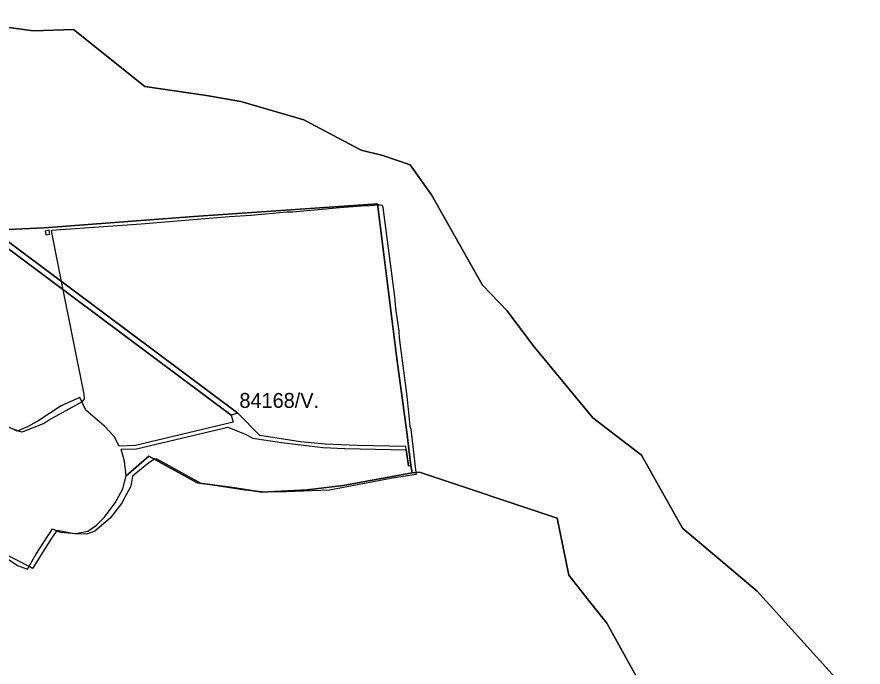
# Model space of a CAD drawing. Extents: x -477304 to -465429, y -1159113 to -1149210.
# Drawn here: x -469292 to -468438, y -1155531 to -1154875 of the extents above; entities that cross this region are included whole.
import ezdxf

# ---------------------------------------------------------------- set-up
doc = ezdxf.new("R2010")
doc.units = 0
doc.layers.add('BPEJ_s', color=7, linetype='Continuous')
doc.layers.add('PUPFL_s', color=7, linetype='Continuous')

msp = doc.modelspace()

# ---------------------------------------------------------------- linework, layer by layer
at = {"layer": 'BPEJ_s'}
msp.add_line((-469255.89, -1155095.39), (-469256.66, -1155089.78), dxfattribs=at)
for points in [[(-469259.91, -1155281.37), (-469228.62, -1155264.46), (-469226.08, -1155262.94), (-469225.45, -1155262.56), (-469223.55, -1155260.02), (-469223.76, -1155255.16), (-469236.14, -1155193.47), (-469244.9, -1155149.95), (-469246.56, -1155141.71), (-469255.89, -1155095.39), (-469256.66, -1155089.78), (-469166.49, -1155083.55), (-469077.73, -1155075.94), (-469055.32, -1155074.67), (-469019.4, -1155071.29), (-469013.48, -1155071.29), (-468966.14, -1155066.85), (-468944.16, -1155065.16), (-468935.7, -1155065.1), (-468927.79, -1155064.37), (-468924.92, -1155064.11), (-468923.45, -1155064.74), (-468922.6, -1155067.07), (-468910.98, -1155156.67), (-468909.92, -1155168.93), (-468906.54, -1155191.76), (-468906.33, -1155198.31), (-468898.51, -1155257.27), (-468895.34, -1155287.5), (-468894.49, -1155290.67)], [(-469256.66, -1155089.78), (-469166.49, -1155083.55), (-469077.73, -1155075.94), (-469055.32, -1155074.67), (-469019.4, -1155071.29), (-469013.48, -1155071.29), (-468966.14, -1155066.85), (-468944.16, -1155065.16), (-468935.7, -1155065.1), (-468927.79, -1155064.37), (-468924.92, -1155064.11), (-468923.45, -1155064.74), (-468922.6, -1155067.07), (-468910.98, -1155156.67), (-468909.92, -1155168.93), (-468906.54, -1155191.76), (-468906.33, -1155198.31), (-468898.51, -1155257.27), (-468895.34, -1155287.5), (-468894.49, -1155290.67), (-468889.3, -1155334.26), (-468889.07, -1155336.19), (-468912.88, -1155339.91), (-468976.28, -1155352.17), (-469020.24, -1155353.87), (-469038.84, -1155354.28), (-469041.77, -1155354.01), (-469050.42, -1155353.21), (-469061.66, -1155352.17)], [(-469299.3, -1155288.92), (-469290.37, -1155292.17), (-469286.95, -1155293.41), (-469285.26, -1155292.99), (-469264.98, -1155284.75), (-469259.91, -1155281.37), (-469228.62, -1155264.46), (-469226.08, -1155262.94), (-469225.45, -1155262.56), (-469223.55, -1155260.02), (-469223.76, -1155255.16), (-469236.14, -1155193.47), (-469244.9, -1155149.95), (-469246.56, -1155141.71), (-469255.89, -1155095.39)], [(-469299.3, -1155288.92), (-469290.37, -1155292.17), (-469286.95, -1155293.41), (-469285.26, -1155292.99), (-469264.98, -1155284.75), (-469259.91, -1155281.37)], [(-468894.49, -1155290.67), (-468889.3, -1155334.26), (-468889.07, -1155336.19), (-468912.88, -1155339.91), (-468976.28, -1155352.17), (-469020.24, -1155353.87), (-469038.84, -1155354.28), (-469041.77, -1155354.01), (-469050.42, -1155353.21), (-469061.66, -1155352.17), (-469105.62, -1155345.4), (-469105.76, -1155345.33), (-469147.89, -1155322.16), (-469150.43, -1155320.89), (-469152.75, -1155320.68), (-469153.04, -1155320.87), (-469158.46, -1155324.48), (-469175.16, -1155338.01), (-469176.64, -1155348.15), (-469186.15, -1155365.48), (-469197.77, -1155380.49), (-469212.99, -1155393.38), (-469221.44, -1155396.55), (-469233.27, -1155396.34), (-469237.27, -1155395.57), (-469250.82, -1155392.96), (-469251.09, -1155393.14), (-469252.08, -1155393.8), (-469256.73, -1155400.56), (-469275.97, -1155431.04), (-469279.43, -1155429.24), (-469303.58, -1155416.64)], [(-469061.66, -1155352.17), (-469105.62, -1155345.4), (-469105.76, -1155345.33), (-469147.89, -1155322.16), (-469150.43, -1155320.89), (-469152.75, -1155320.68), (-469153.04, -1155320.87), (-469158.46, -1155324.48), (-469175.16, -1155338.01), (-469176.64, -1155348.15), (-469186.15, -1155365.48), (-469197.77, -1155380.49), (-469212.99, -1155393.38), (-469221.44, -1155396.55), (-469233.27, -1155396.34), (-469237.27, -1155395.57), (-469250.82, -1155392.96), (-469251.09, -1155393.14), (-469252.08, -1155393.8), (-469256.73, -1155400.56), (-469275.97, -1155431.04), (-469279.43, -1155429.24), (-469303.58, -1155416.64)]]:
    msp.add_lwpolyline(points, dxfattribs=at)
at = {"layer": 'PUPFL_s'}
for points in [[(-469378.44, -1154874.68), (-469275.43, -1154888.66), (-469234.76, -1154887.35), (-469162.5, -1154944.76), (-469100.59, -1154953.81), (-469065.8, -1154959.97), (-469002.37, -1154978.67), (-468944.41, -1155009.13), (-468922.67, -1155014.39), (-468895.11, -1155023.92), (-468873.42, -1155054.17), (-468822.23, -1155145.16), (-468797.38, -1155171.18), (-468771.42, -1155205.7), (-468710.86, -1155279.1), (-468661.77, -1155317), (-468620.28, -1155390.44), (-468545.02, -1155454.14), (-468466.48, -1155541.27), (-468395.9, -1155640.98)], [(-468395.9, -1155640.98), (-468466.48, -1155541.27), (-468545.02, -1155454.14), (-468620.28, -1155390.44), (-468661.77, -1155317), (-468710.86, -1155279.1), (-468771.42, -1155205.7), (-468797.38, -1155171.18), (-468822.23, -1155145.16), (-468873.42, -1155054.17), (-468895.11, -1155023.92), (-468922.67, -1155014.39), (-468944.41, -1155009.13), (-469002.37, -1154978.67), (-469065.8, -1154959.97), (-469100.59, -1154953.81), (-469162.5, -1154944.76), (-469234.76, -1154887.35), (-469275.43, -1154888.66), (-469378.44, -1154874.68)], [(-468435.49, -1155718.32), (-468517.06, -1155663.8), (-468654.98, -1155561.65), (-468696.68, -1155486.19), (-468712.89, -1155466.25), (-468735.22, -1155437.98), (-468746.95, -1155380.45), (-468885.82, -1155334), (-468893.19, -1155334.54), (-468894.38, -1155327.3), (-468898.57, -1155293.52), (-468908.35, -1155219.46), (-468927.95, -1155063.12), (-469113.34, -1155076.11), (-469264.13, -1155087.57), (-469316.24, -1155089.71)], [(-469308.71, -1155416.25), (-469291.19, -1155428.23), (-469280.87, -1155431.85), (-469272.67, -1155416.97), (-469255.7, -1155391.03), (-469247.92, -1155394.58), (-469232.39, -1155396.02), (-469220.26, -1155393.44), (-469211.44, -1155387.48), (-469203.26, -1155379.52), (-469192.67, -1155364.85), (-469184.82, -1155350.79), (-469181.41, -1155337.59), (-469158.64, -1155317.76), (-469109.87, -1155344.8), (-469071.99, -1155349.68), (-469044.6, -1155354.16), (-468999.06, -1155351.72), (-468962.53, -1155347.35), (-468893.19, -1155334.54), (-468885.82, -1155334), (-468746.95, -1155380.45), (-468735.22, -1155437.98), (-468712.89, -1155466.25), (-468696.68, -1155486.19), (-468654.98, -1155561.65)]]:
    msp.add_lwpolyline(points, dxfattribs=at)
for points in [[(-469532.76, -1154934.13), (-469510.8, -1154948.02), (-469316.24, -1155089.71), (-469068.89, -1155274.32), (-469075.64, -1155276.32), (-469370.59, -1155056.11), (-469516.14, -1154950.24), (-469531.35, -1154940.27)], [(-469193.48, -1155298.03), (-469203.28, -1155287.45), (-469222.09, -1155271.52), (-469228.13, -1155258.54), (-469247.15, -1155267.22), (-469269.68, -1155281.75), (-469281, -1155288.24), (-469291.5, -1155292.65), (-469310.66, -1155283.5), (-469353.89, -1155250.69), (-469399.82, -1155213.96), (-469417.93, -1155198.61), (-469426.21, -1155190.29), (-469434.25, -1155179.31), (-469492.82, -1155108.18), (-469531.35, -1154940.27), (-469516.14, -1154950.24), (-469370.59, -1155056.11), (-469075.64, -1155276.32), (-469073.73, -1155283.55), (-469172.14, -1155307.02), (-469188.62, -1155307.68)], [(-468948.59, -1155306.96), (-468980.88, -1155305.72), (-469005.81, -1155303.26), (-469046.77, -1155297.13), (-469068.89, -1155274.32), (-469316.24, -1155089.71), (-469264.13, -1155087.57), (-469113.34, -1155076.11), (-468927.95, -1155063.12), (-468908.35, -1155219.46), (-468898.57, -1155293.52), (-468894.38, -1155327.3), (-468896.89, -1155327.71), (-468899.05, -1155311.31), (-468899.58, -1155308.03)], [(-469262.46, -1155094.63), (-469258.53, -1155093.93), (-469259.22, -1155089.99), (-469263.16, -1155090.69)], [(-469074.71, -1155290.24), (-469061.62, -1155295.61), (-469053.65, -1155299.68), (-469024.69, -1155304.2), (-468982.87, -1155309.22), (-468960.81, -1155310.12), (-468899.05, -1155311.31), (-468896.89, -1155327.71), (-468894.38, -1155327.3), (-468893.19, -1155334.54), (-468962.53, -1155347.35), (-468999.06, -1155351.72), (-469044.6, -1155354.16), (-469071.99, -1155349.68), (-469109.87, -1155344.8), (-469158.64, -1155317.76), (-469181.41, -1155337.59), (-469183.01, -1155323.03), (-469186.47, -1155310.87), (-469171.08, -1155310.49), (-469079.04, -1155288.46)]]:
    msp.add_lwpolyline(points, close=True, dxfattribs=at)

# ---------------------------------------------------------------- texts
at = {"layer": 'BPEJ_s'}
msp.add_text('84168/V.', height=15, dxfattribs=at).set_placement((-469067.25, -1155269.11))

doc.saveas('drawing.dxf')
